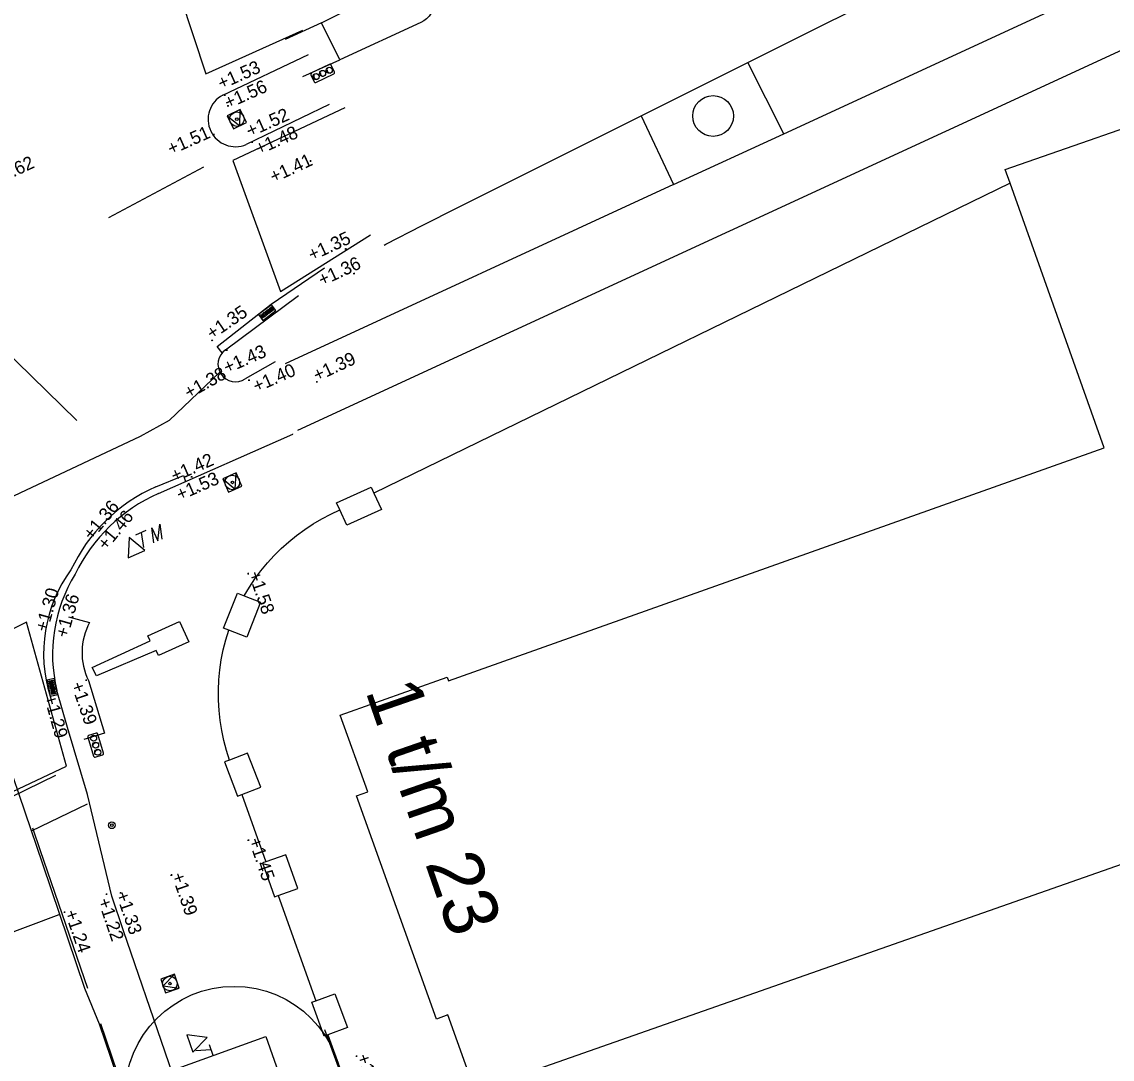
# Model space of a CAD drawing. Extents: x 122462 to 123306, y 485548 to 486417.
# Drawn here: x 122859.11 to 122889.09, y 486042.27 to 486070.8 of the extents above; entities that cross this region are included whole.
import ezdxf

# ---------------------------------------------------------------- set-up
doc = ezdxf.new("R2010")
doc.units = 0
for name, color, linetype in [('B meubilair trammast', 7, 'Continuous'), ('B-WE-IE-MEUBILAIR_WEGMEUBILAIR_PAAL-S', 7, 'Continuous'), ('B-WE-IE-MEUBILAIR_WEGMEUBILAIR_VERKEERSBORD-S', 7, 'Continuous'), ('B-WE-IE-MEUBILAIR_WEGMEUBILAIR_VERKEERSLICHT-S', 7, 'Continuous'), ('B-WE-OG-HOOGTEPUNT-S', 7, 'Continuous'), ('B-WE-RI-HWA_KOLK-S', 7, 'Continuous'), ('B-WE-VH-KANTOPSLUITING_OPSLUITBAND_100X200-G', 7, 'Continuous'), ('B-WE-VH-KANTOPSLUITING_TROTTOIRBAND_280 300-G', 7, 'Continuous'), ('B-WE-VH-MATERIAALGRENS-G', 7, 'Continuous'), ('B-WE-VH-MATERIAALGRENS_ASFALT-G', 7, 'Continuous'), ('B-WE-VW-MARKERING-G', 7, 'Continuous'), ('B-WE-VW-MARKERING_DWARS_DRIEHOEK_5050-G', 7, 'Continuous'), ('B-WE-VW-MARKERING_DWARS_OVERSTEEK_KANALISATIESTREEP50_010-G', 7, 'Continuous'), ('B-WE-VW-MARKERING_LANGS_STREEP_11_010-G', 7, 'Continuous'), ('B-WE-VW-MARKERING_LANGS_STREEP_DOORGETROKKEN_010-G', 7, 'Continuous'), ('B-WE-VW-MARKERING_LANGS_STREEP_DOORGETROKKEN_020-G', 7, 'Continuous'), ('B-WE-VW-MARKERING_LANGS_STREEP_DOORGETROKKEN_030-G', 7, 'Continuous'), ('iba7-verkeersbord rood', 7, 'Continuous'), ('Level 1', 7, 'Continuous'), ('Level 17', 7, 'Continuous'), ('Level 21', 7, 'Continuous'), ('Level 53', 7, 'Continuous'), ('N tekst', 7, 'Continuous'), ('V markering 1-1 10 cm', 7, 'Continuous'), ('V markering ononderbroken streep 10 cm', 7, 'Continuous'), ('V materiaalscheiding algemeen', 7, 'Continuous'), ('V meubilair trammast', 7, 'Continuous'), ('V-WE-GR-BOOM-S', 7, 'Continuous')]:
    doc.layers.add(name, color=color, linetype=linetype)

msp = doc.modelspace()

# ---------------------------------------------------------------- linework, layer by layer
at = {"layer": 'B meubilair trammast'}
for p, q in [((122864.204, 486042.866), (122863.642, 486042.943)), ((122863.642, 486042.943), (122863.807, 486042.463)), ((122863.807, 486042.463), (122864.204, 486042.866)), ((122864.258, 486042.678), (122864.36, 486042.379)), ((122864.309, 486042.529), (122863.893, 486042.5))]:
    msp.add_line(p, q, dxfattribs=at)
at = {"layer": 'B-WE-IE-MEUBILAIR_WEGMEUBILAIR_PAAL-S'}
for radius in [0.0938, 0.0375]:
    msp.add_circle((122861.583, 486048.706), radius, dxfattribs=at)
at = {"layer": 'B-WE-IE-MEUBILAIR_WEGMEUBILAIR_VERKEERSLICHT-S'}
for points in [[(122867.562, 486069.628), (122867.071, 486069.393)], [(122867.705, 486069.416), (122867.612, 486069.611)], [(122867.054, 486069.343), (122867.147, 486069.148)], [(122867.197, 486069.131), (122867.687, 486069.366)], [(122861.151, 486051.236), (122860.945, 486051.174)], [(122860.92, 486051.127), (122861.076, 486050.606)], [(122861.355, 486050.69), (122861.198, 486051.211)], [(122861.123, 486050.581), (122861.33, 486050.643)]]:
    msp.add_lwpolyline(points, dxfattribs=at)
for centre in [(122867.562, 486069.467), (122867.2, 486069.293), (122867.379, 486069.379), (122861.08, 486051.1), (122861.137, 486050.909), (122861.196, 486050.714)]:
    msp.add_circle(centre, 0.0829, dxfattribs=at)
for centre, radius, start, end in [((122867.593, 486069.484), 0.0957, 149.6105, 266.584), ((122867.578, 486069.594), 0.0375, 25.6601, 115.6601), ((122867.087, 486069.359), 0.0375, 115.6601, 205.6601), ((122867.23, 486069.309), 0.0957, 149.6105, 266.584), ((122867.41, 486069.396), 0.0957, 149.6105, 266.584), ((122867.671, 486069.4), 0.0375, 295.6601, 25.6601), ((122867.181, 486069.164), 0.0375, 205.6601, 295.6601), ((122861.162, 486051.2), 0.0375, 16.7556, 106.7556), ((122860.956, 486051.138), 0.0375, 106.7556, 196.7556), ((122861.091, 486051.067), 0.0957, 50.706, 167.6795), ((122861.149, 486050.876), 0.0957, 50.706, 167.6795), ((122861.207, 486050.682), 0.0957, 50.706, 167.6795), ((122861.319, 486050.679), 0.0375, 286.7556, 16.7556), ((122861.112, 486050.617), 0.0375, 196.7556, 286.7556)]:
    msp.add_arc(centre, radius, start, end, dxfattribs=at)
at = {"layer": 'B-WE-OG-HOOGTEPUNT-S'}
for p, q in [((122864.672, 486068.786), (122864.712, 486068.786)), ((122864.692, 486068.806), (122864.692, 486068.766)), ((122864.757, 486068.488), (122864.797, 486068.488)), ((122864.777, 486068.508), (122864.777, 486068.468)), ((122864.389, 486067.721), (122864.389, 486067.681)), ((122865.319, 486067.792), (122865.359, 486067.792)), ((122865.339, 486067.812), (122865.339, 486067.772)), ((122864.369, 486067.701), (122864.409, 486067.701)), ((122865.422, 486067.487), (122865.462, 486067.487)), ((122865.442, 486067.507), (122865.442, 486067.467)), ((122867.025, 486066.972), (122867.065, 486066.972)), ((122867.045, 486066.992), (122867.045, 486066.952)), ((122867.994, 486064.552), (122868.034, 486064.552)), ((122868.014, 486064.572), (122868.014, 486064.532)), ((122868.223, 486063.878), (122868.263, 486063.878)), ((122868.243, 486063.898), (122868.243, 486063.858)), ((122864.323, 486062.037), (122864.359, 486062.056)), ((122864.332, 486062.064), (122864.351, 486062.029)), ((122864.722, 486061.768), (122864.762, 486061.768)), ((122864.742, 486061.788), (122864.742, 486061.748)), ((122865.099, 486061.436), (122865.139, 486061.436)), ((122865.119, 486061.456), (122865.119, 486061.416)), ((122864.56, 486061.153), (122864.6, 486061.153)), ((122864.58, 486061.173), (122864.58, 486061.133)), ((122865.334, 486060.942), (122865.374, 486060.942)), ((122865.354, 486060.962), (122865.354, 486060.922)), ((122867.202, 486060.898), (122867.242, 486060.898)), ((122867.222, 486060.918), (122867.222, 486060.878)), ((122863.758, 486058.288), (122863.798, 486058.288)), ((122863.778, 486058.308), (122863.778, 486058.268)), ((122863.923, 486057.916), (122863.963, 486057.916)), ((122863.943, 486057.936), (122863.943, 486057.896)), ((122865.313, 486055.625), (122865.353, 486055.625)), ((122865.333, 486055.645), (122865.333, 486055.605)), ((122860.006, 486052.467), (122860.046, 486052.467)), ((122860.026, 486052.487), (122860.026, 486052.447)), ((122860.856, 486052.694), (122860.896, 486052.694)), ((122860.876, 486052.714), (122860.876, 486052.674)), ((122865.318, 486048.295), (122865.358, 486048.295)), ((122865.338, 486048.315), (122865.338, 486048.275)), ((122863.2, 486047.337), (122863.24, 486047.337)), ((122863.22, 486047.357), (122863.22, 486047.317)), ((122861.417, 486046.811), (122861.457, 486046.811)), ((122861.437, 486046.831), (122861.437, 486046.791)), ((122861.8, 486046.849), (122861.84, 486046.849)), ((122861.82, 486046.869), (122861.82, 486046.829)), ((122860.259, 486046.315), (122860.299, 486046.315)), ((122860.279, 486046.335), (122860.279, 486046.295)), ((122868.292, 486042.354), (122868.332, 486042.354)), ((122868.312, 486042.374), (122868.312, 486042.334))]:
    msp.add_line(p, q, dxfattribs=at)
at = {"layer": 'B-WE-RI-HWA_KOLK-S'}
for points in [[(122865.972, 486063.018), (122865.612, 486062.749), (122865.732, 486062.589), (122866.092, 486062.858)], [(122860.087, 486052.298), (122859.997, 486052.739), (122859.801, 486052.699), (122859.891, 486052.258)]]:
    msp.add_lwpolyline(points, close=True, dxfattribs=at)
for points in [[(122865.908, 486062.91), (122865.934, 486062.929), (122865.996, 486062.846), (122865.971, 486062.827), (122865.908, 486062.91)], [(122865.948, 486062.94), (122865.974, 486062.959), (122866.036, 486062.876), (122866.011, 486062.857), (122865.948, 486062.94)], [(122865.668, 486062.731), (122865.693, 486062.75), (122865.756, 486062.666), (122865.73, 486062.647), (122865.668, 486062.731)], [(122865.708, 486062.761), (122865.733, 486062.78), (122865.796, 486062.696), (122865.77, 486062.677), (122865.708, 486062.761)], [(122865.748, 486062.791), (122865.774, 486062.81), (122865.836, 486062.726), (122865.81, 486062.707), (122865.748, 486062.791)], [(122865.788, 486062.821), (122865.814, 486062.84), (122865.876, 486062.756), (122865.85, 486062.737), (122865.788, 486062.821)], [(122865.828, 486062.85), (122865.854, 486062.87), (122865.916, 486062.786), (122865.89, 486062.767), (122865.828, 486062.85)], [(122865.868, 486062.88), (122865.894, 486062.9), (122865.956, 486062.816), (122865.93, 486062.797), (122865.868, 486062.88)], [(122859.957, 486052.696), (122859.964, 486052.665), (122859.861, 486052.644), (122859.855, 486052.675), (122859.957, 486052.696)], [(122859.967, 486052.647), (122859.974, 486052.616), (122859.871, 486052.595), (122859.865, 486052.626), (122859.967, 486052.647)], [(122859.977, 486052.598), (122859.984, 486052.567), (122859.881, 486052.546), (122859.875, 486052.577), (122859.977, 486052.598)], [(122859.987, 486052.549), (122859.993, 486052.518), (122859.891, 486052.497), (122859.885, 486052.528), (122859.987, 486052.549)], [(122859.997, 486052.5), (122860.003, 486052.468), (122859.901, 486052.448), (122859.895, 486052.479), (122859.997, 486052.5)], [(122860.007, 486052.451), (122860.013, 486052.419), (122859.911, 486052.399), (122859.905, 486052.43), (122860.007, 486052.451)], [(122860.017, 486052.402), (122860.023, 486052.37), (122859.921, 486052.35), (122859.915, 486052.381), (122860.017, 486052.402)], [(122860.027, 486052.353), (122860.033, 486052.321), (122859.931, 486052.301), (122859.925, 486052.332), (122860.027, 486052.353)]]:
    msp.add_lwpolyline(points, dxfattribs=at)
at = {"layer": 'B-WE-VH-KANTOPSLUITING_OPSLUITBAND_100X200-G'}
for points in [[(122863.406, 486042.03), (122865.82, 486042.894), (122866.623, 486040.608), (122864.193, 486039.776), (122863.406, 486042.03)], [(122868.123, 486041.232), (122867.444, 486043.079)]]:
    msp.add_lwpolyline(points, dxfattribs=at)
at = {"layer": 'B-WE-VH-KANTOPSLUITING_TROTTOIRBAND_280 300-G'}
for points in [[(122864.631, 486068.781), (122866.995, 486069.903)], [(122867.556, 486068.522), (122865.279, 486067.428)], [(122864.708, 486061.775), (122866.715, 486063.275)], [(122866.071, 486061.445), (122865.249, 486060.984)], [(122862.862, 486057.826), (122866.556, 486059.458), (122866.557, 486059.466)], [(122861.582, 486046.755), (122860.916, 486049.547), (122860.36, 486051.392), (122860.07, 486052.413)]]:
    msp.add_lwpolyline(points, dxfattribs=at)
for centre, radius, start, end in [((122864.98, 486068.116), 0.751, 117.6662, 293.4539), ((122864.982, 486061.382), 0.48, 124.8485, 303.8542), ((122864.745, 486053.593), 4.633, 113.984, 154.2374), ((122864.17, 486053.404), 4.218, 148.5254, 193.5934)]:
    msp.add_arc(centre, radius, start, end, dxfattribs=at)
at = {"layer": 'B-WE-VH-MATERIAALGRENS-G'}
for points in [[(122864.554, 486061.167), (122863.163, 486059.832), (122862.366, 486059.392), (122854.153, 486055.537), (122841.694, 486049.743)], [(122851.509, 486044.226), (122852.125, 486044.437), (122850.005, 486051.171), (122857.238, 486054.795), (122859.673, 486047.641)], [(122860.389, 486054.435), (122860.971, 486054.282)], [(122860.943, 486052.687), (122861.381, 486051.24), (122860.814, 486051.065)]]:
    msp.add_lwpolyline(points, dxfattribs=at)
msp.add_lwpolyline([(122863.445, 486054.304), (122863.703, 486053.748), (122862.866, 486053.369), (122862.803, 486053.514), (122861.16, 486052.815), (122861.039, 486053.045), (122862.635, 486053.772), (122862.568, 486053.914)], close=True, dxfattribs=at)
msp.add_ellipse((122862.494, 486053.457), major_axis=(1.692, 0.369), ratio=0.999973, start_param=2.430302, end_param=3.388046, dxfattribs=at)
at = {"layer": 'B-WE-VH-MATERIAALGRENS_ASFALT-G'}
for points in [[(122864.616, 486061.692), (122864.482, 486061.867), (122865.967, 486063.036), (122867.43, 486064.038)], [(122862.79, 486058.013), (122863.549, 486058.323), (122863.612, 486058.157)], [(122860.104, 486052.294), (122859.89, 486052.25)]]:
    msp.add_lwpolyline(points, dxfattribs=at)
msp.add_arc((122864.697, 486053.736), 4.683, 114.0404, 154.8251, dxfattribs=at)
msp.add_ellipse((122863.592, 486053.43), major_axis=(2.299, 3.133), ratio=0.999853, start_param=1.57084, end_param=2.512114, dxfattribs=at)
at = {"layer": 'B-WE-VW-MARKERING-G'}
for points in [[(122864.072, 486075.36), (122862.428, 486074.644), (122864.167, 486069.369), (122866.835, 486070.567)], [(122867.99, 486068.435), (122864.914, 486066.986), (122866.219, 486063.38), (122868.693, 486064.937)], [(122847.922, 486048.685), (122849.61, 486045.272), (122860.339, 486050.326), (122859.239, 486054.287), (122847.922, 486048.685)]]:
    msp.add_lwpolyline(points, dxfattribs=at)
at = {"layer": 'B-WE-VW-MARKERING_DWARS_DRIEHOEK_5050-G'}
msp.add_lwpolyline([(122853.898, 486047.081), (122860.046, 486050.08)], dxfattribs=at)
at = {"layer": 'B-WE-VW-MARKERING_DWARS_OVERSTEEK_KANALISATIESTREEP50_010-G'}
msp.add_lwpolyline([(122849.875, 486070.334), (122860.622, 486059.838)], dxfattribs=at)
at = {"layer": 'B-WE-VW-MARKERING_LANGS_STREEP_11_010-G'}
msp.add_lwpolyline([(122861.502, 486065.421), (122864.109, 486066.813)], dxfattribs=at)
at = {"layer": 'B-WE-VW-MARKERING_LANGS_STREEP_DOORGETROKKEN_010-G'}
msp.add_lwpolyline([(122859.623, 486048), (122859.408, 486048.626)], dxfattribs=at)
at = {"layer": 'B-WE-VW-MARKERING_LANGS_STREEP_DOORGETROKKEN_020-G'}
msp.add_lwpolyline([(122859.371, 486048.553), (122860.909, 486049.293)], dxfattribs=at)
at = {"layer": 'B-WE-VW-MARKERING_LANGS_STREEP_DOORGETROKKEN_030-G'}
msp.add_lwpolyline([(122854.599, 486044.172), (122860.135, 486046.254)], dxfattribs=at)
at = {"layer": 'iba7-verkeersbord rood'}
msp.add_circle((122864.944, 486041.274), 3, dxfattribs=at)
at = {"layer": 'Level 1'}
for points in [[(122886.287, 486066.358), (122886.15, 486066.739), (122891.37, 486068.55), (122896.59, 486070.36)], [(122896.094, 486016.295), (122894.653, 486020.3), (122900.858, 486022.533), (122898.226, 486029.963), (122898.999, 486030.234), (122897.687, 486033.972), (122896.242, 486033.465), (122892.313, 486044.656), (122893.758, 486045.163), (122892.503, 486048.739), (122871.57, 486041.39), (122870.82, 486043.488), (122870.51, 486043.376), (122868.31, 486049.514), (122868.62, 486049.625), (122867.865, 486051.73), (122870.804, 486052.773), (122870.838, 486052.679), (122888.869, 486059.085), (122886.287, 486066.358)]]:
    msp.add_lwpolyline(points, dxfattribs=at)
at = {"layer": 'Level 17'}
for p, q in [((122867.352, 486070.772), (122866.346, 486070.316)), ((122867.85, 486069.752), (122867.352, 486070.772)), ((122866.839, 486069.291), (122867.85, 486069.752)), ((122876.141, 486068.214), (122879.075, 486069.682)), ((122880.06, 486067.721), (122879.075, 486069.682)), ((122876.141, 486068.214), (122877.032, 486066.324)), ((122877.032, 486066.324), (122880.06, 486067.721)), ((122886.287, 486066.358), (122868.79, 486057.836)), ((122865.157, 486049.554), (122865.822, 486047.701)), ((122866.155, 486046.771), (122867.192, 486043.881)), ((122867.527, 486042.946), (122868.195, 486041.083))]:
    msp.add_line(p, q, dxfattribs=at)
for points in [[(122880.06, 486067.721), (122889.701, 486072.169), (122901.125, 486077.44), (122902.578, 486078.047), (122904.037, 486078.64), (122905.501, 486079.219), (122906.971, 486079.784), (122908.446, 486080.336), (122909.926, 486080.873), (122911.411, 486081.396), (122912.901, 486081.905), (122914.396, 486082.4), (122915.895, 486082.88), (122917.399, 486083.347), (122918.908, 486083.799), (122920.42, 486084.236), (122921.937, 486084.66), (122923.458, 486085.068), (122924.982, 486085.463)], [(122866.697, 486059.573), (122890.454, 486070.535), (122901.853, 486075.794), (122903.288, 486076.393), (122904.729, 486076.979), (122906.176, 486077.551), (122907.628, 486078.109), (122909.085, 486078.653), (122910.547, 486079.184), (122912.014, 486079.7), (122913.486, 486080.203), (122914.963, 486080.692), (122916.444, 486081.166), (122917.929, 486081.627), (122919.419, 486082.073), (122920.914, 486082.505), (122922.412, 486082.923), (122923.914, 486083.327), (122925.42, 486083.717)], [(122879.075, 486069.682), (122888.64, 486074.469)], [(122867.352, 486070.772), (122869.579, 486071.901), (122869.67, 486071.933), (122869.764, 486071.951), (122869.861, 486071.954), (122869.956, 486071.941), (122870.048, 486071.914), (122870.135, 486071.873), (122870.215, 486071.818), (122870.285, 486071.752), (122870.343, 486071.675), (122870.389, 486071.591), (122870.422, 486071.5), (122870.439, 486071.405), (122870.442, 486071.309), (122870.429, 486071.214), (122870.402, 486071.121), (122870.36, 486071.034), (122870.305, 486070.955), (122870.239, 486070.885), (122870.163, 486070.827), (122870.078, 486070.781), (122867.85, 486069.752)], [(122869.07, 486064.658), (122869.12, 486064.685), (122870.113, 486065.198), (122871.114, 486065.698), (122876.141, 486068.214)], [(122877.032, 486066.324), (122866.351, 486061.395)], [(122865.222, 486055.018), (122865.364, 486055.255), (122865.518, 486055.485), (122865.683, 486055.706), (122865.859, 486055.92), (122866.046, 486056.124), (122866.242, 486056.318), (122866.448, 486056.502), (122866.663, 486056.676), (122866.887, 486056.839), (122867.118, 486056.99), (122867.357, 486057.13), (122867.602, 486057.257), (122867.852, 486057.379)], [(122864.819, 486050.498), (122864.734, 486050.764), (122864.662, 486051.035), (122864.604, 486051.309), (122864.56, 486051.585), (122864.53, 486051.863), (122864.514, 486052.142), (122864.512, 486052.422), (122864.525, 486052.702), (122864.552, 486052.98), (122864.593, 486053.257), (122864.648, 486053.531), (122864.717, 486053.803), (122864.799, 486054.07)]]:
    msp.add_lwpolyline(points, dxfattribs=at)
at = {"layer": 'Level 21'}
for points in [[(122867.852, 486057.379), (122867.764, 486057.572), (122868.714, 486058.004), (122868.79, 486057.836)], [(122868.79, 486057.836), (122868.995, 486057.385), (122868.045, 486056.953), (122867.852, 486057.379)], [(122864.799, 486054.07), (122864.658, 486054.125), (122865.035, 486055.091), (122865.222, 486055.018)], [(122865.222, 486055.018), (122865.668, 486054.844), (122865.291, 486053.878), (122864.799, 486054.07)], [(122865.157, 486049.554), (122865.676, 486049.753), (122865.317, 486050.689), (122864.819, 486050.498)], [(122864.819, 486050.498), (122864.682, 486050.445), (122865.041, 486049.509), (122865.157, 486049.554)], [(122865.822, 486047.701), (122865.728, 486047.668), (122866.06, 486046.737), (122866.155, 486046.771)], [(122866.155, 486046.771), (122866.7, 486046.965), (122866.368, 486047.896), (122865.822, 486047.701)], [(122867.192, 486043.881), (122867.718, 486044.073), (122868.059, 486043.14), (122867.527, 486042.946)], [(122867.527, 486042.946), (122867.42, 486042.907), (122867.079, 486043.84), (122867.192, 486043.881)]]:
    msp.add_lwpolyline(points, dxfattribs=at)
at = {"layer": 'Level 53'}
msp.add_circle((122878.117, 486068.209), 0.56, dxfattribs=at)
at = {"layer": 'N tekst'}
for points in [[(122864.926, 486067.856), (122865.287, 486068.027), (122865.116, 486068.389), (122864.754, 486068.217)], [(122864.754, 486068.217), (122865.106, 486067.942), (122865.116, 486068.389)], [(122864.795, 486057.868), (122865.161, 486058.03), (122864.999, 486058.396), (122864.633, 486058.234)], [(122864.633, 486058.234), (122864.978, 486057.949), (122864.999, 486058.396)], [(122862.926, 486044.476), (122863.056, 486044.098), (122863.434, 486044.228), (122863.304, 486044.606)], [(122863.304, 486044.606), (122862.991, 486044.287), (122863.434, 486044.228)]]:
    msp.add_lwpolyline(points, close=True, dxfattribs=at)
for centre, radius in [((122865.021, 486068.122), 0.2), ((122865.021, 486068.122), 0.0342), ((122864.897, 486058.132), 0.2), ((122864.897, 486058.132), 0.0342), ((122863.18, 486044.352), 0.2), ((122863.18, 486044.352), 0.0342)]:
    msp.add_circle(centre, radius, dxfattribs=at)
at = {"layer": 'V markering 1-1 10 cm'}
msp.add_lwpolyline([(122861.268, 486043.255), (122864.477, 486033.82), (122868.105, 486023.234), (122872.215, 486011.133), (122877.675, 485994.999), (122880.312, 485987.313), (122885.038, 485973.513), (122892.674, 485951.631), (122899.173, 485932.732), (122905.905, 485913.305)], dxfattribs=at)
at = {"layer": 'V markering ononderbroken streep 10 cm'}
msp.add_lwpolyline([(122860.921, 486044.213), (122859.623, 486048)], dxfattribs=at)
at = {"layer": 'V materiaalscheiding algemeen'}
for points in [[(122859.673, 486047.641), (122860.835, 486044.228), (122861.232, 486043.247)], [(122861.232, 486043.247), (122864.442, 486033.808), (122868.07, 486023.222), (122872.18, 486011.121), (122877.64, 485994.987), (122880.277, 485987.301), (122885.003, 485973.501), (122892.639, 485951.618), (122899.138, 485932.72), (122905.87, 485913.293)]]:
    msp.add_lwpolyline(points, dxfattribs=at)
at = {"layer": 'V meubilair trammast'}
for p, q in [((122862.852, 486056.522), (122862.899, 486056.982)), ((122862.899, 486056.982), (122862.962, 486056.57)), ((122862.24, 486056.692), (122862.53, 486056.819)), ((122862.385, 486056.755), (122862.449, 486056.343)), ((122862.742, 486056.472), (122862.678, 486056.884)), ((122862.678, 486056.884), (122862.852, 486056.522)), ((122862.057, 486056.622), (122862.028, 486056.056)), ((122862.493, 486056.261), (122862.057, 486056.622)), ((122862.028, 486056.056), (122862.493, 486056.261))]:
    msp.add_line(p, q, dxfattribs=at)
at = {"layer": 'V-WE-GR-BOOM-S'}
msp.add_lwpolyline([(122866.546, 486032.356), (122864.191, 486039.132), (122861.904, 486045.8), (122861.582, 486046.755)], dxfattribs=at)

# ---------------------------------------------------------------- texts
at = {"layer": 'B-WE-IE-MEUBILAIR_WEGMEUBILAIR_VERKEERSBORD-S'}
msp.add_text('1 t/m 23', height=1.5, rotation=289.1284, dxfattribs=at).set_placement((122868.547, 486052.403))
at = {"layer": 'B-WE-OG-HOOGTEPUNT-S'}
for s, rotation, p in [('+1.53', 24.0315, (122864.592, 486068.927)), ('+1.56', 24.0315, (122864.777, 486068.397)), ('+1.52', 24.0315, (122865.384, 486067.619)), ('+1.51', 24.0315, (122863.209, 486067.127)), ('+1.48', 24.0315, (122865.625, 486067.13)), ('+1.41', 24.9384, (122866.03, 486066.357)), ('+1.62', 24.9384, (122858.38, 486066.289)), ('+1.35', 24.9384, (122867.083, 486064.211)), ('+1.36', 24.9384, (122867.362, 486063.521)), ('+1.35', 34.4019, (122864.341, 486062.046)), ('+1.43', 23.8364, (122864.751, 486061.117)), ('+1.39', 24.9384, (122867.222, 486060.898)), ('+1.38', 29.3323, (122863.702, 486060.419)), ('+1.40', 23.8364, (122865.559, 486060.599)), ('+1.42', 23.8364, (122863.304, 486058.134)), ('+1.53', 23.8364, (122863.452, 486057.62)), ('+1.36', 50.4284, (122861.03, 486056.518)), ('+1.46', 50.4284, (122861.426, 486056.242)), ('+1.58', 289, (122865.333, 486055.625)), ('+1.30', 74.0851, (122859.805, 486053.998)), ('+1.36', 74.0851, (122860.362, 486053.835)), ('+1.39', 289, (122860.453, 486052.582)), ('+1.29', 285.5197, (122859.712, 486052.24)), ('+1.45', 289, (122865.338, 486048.295)), ('+1.39', 289, (122863.22, 486047.337)), ('+1.33', 289, (122861.688, 486046.817)), ('+1.22', 289, (122861.191, 486046.636)), ('+1.24', 289, (122860.279, 486046.315)), ('+1.04', 289, (122868.312, 486042.354))]:
    msp.add_text(s, height=0.36, rotation=rotation, dxfattribs=at).set_placement(p)

doc.saveas('drawing.dxf')
